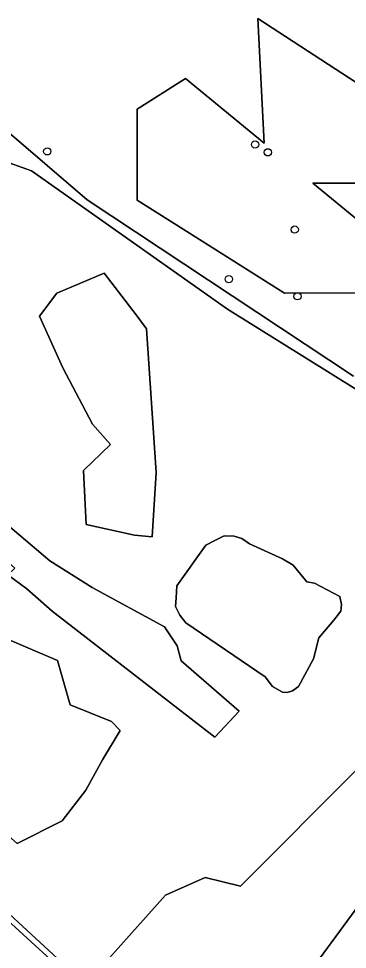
# Model space of a CAD drawing. Extents: x 159626 to 160723, y 388173 to 389416.
# Drawn here: x 160342.8 to 160387.1, y 389099.8 to 389225 of the extents above; entities that cross this region are included whole.
import ezdxf

# ---------------------------------------------------------------- set-up
doc = ezdxf.new("R2010")
doc.units = 0
for name, color, linetype in [('IMGEO_Boom', 7, 'Continuous'), ('IMGEO_Grasland_agrarisch', 7, 'Continuous'), ('IMGEO_Grasland_overig', 7, 'Continuous'), ('IMGEO_Hek', 7, 'Continuous'), ('IMGEO_Loofbos', 7, 'Continuous'), ('IMGEO_Rijbaan_lokaal_halfverhard', 7, 'Continuous'), ('IMGEO_Sloot', 7, 'Continuous')]:
    doc.layers.add(name, color=color, linetype=linetype)

msp = doc.modelspace()

# ---------------------------------------------------------------- linework, layer by layer
at = {"layer": 'IMGEO_Boom'}
for centre in [(160374.66, 389208.09), (160346.69, 389207.17), (160376.38, 389207.04), (160380, 389196.64), (160371.13, 389189.97), (160380.37, 389187.67)]:
    msp.add_circle(centre, 0.489, dxfattribs=at)
at = {"layer": 'IMGEO_Grasland_agrarisch'}
for points in [[(160388.57, 389174.94), (160370.94, 389185.93), (160344.58, 389204.57), (160340.25, 389206.09)], [(160315.4, 389176.78), (160324.76, 389169.89), (160331.24, 389165.39), (160338.64, 389159.15), (160347.02, 389152.09), (160352.74, 389148.48), (160362.48, 389143.19), (160364.17, 389140.65), (160364.7, 389138.64), (160372.54, 389131.87), (160369.25, 389128.38), (160347.35, 389145.31), (160343.95, 389148.33), (160341.4, 389150.19), (160340.96, 389149.55), (160330.77, 389157.54), (160320.79, 389165.36), (160311.78, 389172.43), (160311.34, 389172.77), (160311.17, 389172.54)], [(160291.7, 389156.66), (160303.26, 389144.1), (160322.13, 389122.25), (160327.08, 389116.86), (160336.29, 389109.43), (160348.67, 389098.04), (160352.06, 389095.29), (160362.61, 389107.11), (160367.93, 389109.48), (160372.68, 389108.32), (160388.6, 389124.24), (160390.91, 389123.75), (160395.67, 389119.32), (160396.15, 389120), (160397.36, 389121.84), (160403.31, 389130.16), (160416.01, 389147.19), (160434.86, 389173.01)], [(160394.97, 389114.35), (160371.26, 389082.15), (160374.16, 389081.02), (160385.34, 389071.23), (160385.69, 389069.25), (160383.71, 389066.46), (160382.97, 389064.71), (160382.66, 389063.07), (160383.4, 389061.75), (160379.9, 389056.99), (160380.54, 389055.24), (160381.28, 389054.23), (160381.12, 389053.39), (160381.92, 389048.92), (160380.7, 389047.36), (160371.83, 389041.61), (160367.91, 389039.44), (160365.5, 389040.32), (160359.31, 389034.65), (160347.06, 389023.81), (160345.9, 389021.83), (160353.17, 389020.9), (160451.06, 389014.81)]]:
    msp.add_lwpolyline(points, dxfattribs=at)
for points in [[(160358.64, 389185.16), (160360.06, 389183.31), (160361.33, 389163.95), (160360.8, 389155.3), (160358.42, 389155.54), (160351.91, 389156.97), (160351.55, 389164.23), (160355.2, 389167.72), (160352.76, 389170.46), (160348.78, 389178.04), (160345.65, 389185), (160348, 389188.08), (160354.35, 389190.78)], [(160370.52, 389155.44), (160371.83, 389155.38), (160372.86, 389155.1), (160373.9, 389154.35), (160378.37, 389152.35), (160379.8, 389151.49), (160381.63, 389149.25), (160382.67, 389149.08), (160386.05, 389147.3), (160386.27, 389146.22), (160386.22, 389145.3), (160385.26, 389144.12), (160383.25, 389141.74), (160382.52, 389138.91), (160380.51, 389135.17), (160379.68, 389134.6), (160378.99, 389134.37), (160378.35, 389134.41), (160377.02, 389135.19), (160376.01, 389136.49), (160365.33, 389143.75), (160364.54, 389144.79), (160363.97, 389145.94), (160364.04, 389147.12), (160364.15, 389148.74), (160368.05, 389154.18), (160369.43, 389154.92)], [(160333.27, 389146.26), (160335.6, 389144.89), (160339.41, 389142.35), (160348.05, 389138.67), (160349.77, 389132.72), (160355.32, 389130.47), (160356.51, 389129.28), (160354.13, 389125.31), (160351.88, 389121.21), (160348.71, 389117.11), (160342.62, 389114.07), (160334.95, 389120.81), (160334.15, 389122.93), (160329.36, 389130.71), (160329.25, 389136.21), (160324.49, 389141.92), (160324.17, 389144.78), (160327.34, 389146.58), (160330.2, 389146.69)]]:
    msp.add_lwpolyline(points, close=True, dxfattribs=at)
at = {"layer": 'IMGEO_Grasland_overig'}
msp.add_lwpolyline([(160375.9, 389208.28), (160375.04, 389225.03), (160409.1, 389202.89), (160382.45, 389202.9), (160394.51, 389193), (160409.12, 389193.63), (160403.72, 389188.24), (160397.99, 389188.2), (160378.64, 389188.08), (160366.68, 389195.62), (160358.79, 389200.62), (160358.79, 389212.84), (160365.3, 389216.97)], close=True, dxfattribs=at)
msp.add_lwpolyline([(160326.86, 389221.49), (160327.33, 389220.97), (160327.62, 389220.75), (160329.4, 389219.33), (160330.46, 389218.49), (160340.99, 389210.16), (160352.05, 389200.65), (160387.89, 389176.94)], dxfattribs=at)
at = {"layer": 'IMGEO_Hek'}
for points in [[(160370.21, 389080.73), (160397.43, 389117.69), (160415.26, 389142.1), (160434.1, 389168.17), (160454.49, 389195.94), (160464.49, 389209.86)], [(160352.06, 389095.29), (160348.67, 389098.04), (160336.29, 389109.43), (160327.08, 389116.86), (160322.13, 389122.25), (160303.26, 389144.1), (160291.7, 389156.66)]]:
    msp.add_lwpolyline(points, dxfattribs=at)
at = {"layer": 'IMGEO_Loofbos'}
for points in [[(160375.9, 389208.28), (160365.3, 389216.97), (160358.79, 389212.84), (160358.79, 389200.62), (160366.68, 389195.62), (160378.64, 389188.08), (160397.99, 389188.2), (160403.72, 389188.24), (160409.12, 389193.63), (160394.51, 389193), (160382.45, 389202.9), (160409.1, 389202.89), (160375.04, 389225.03)], [(160361.33, 389163.95), (160360.06, 389183.31), (160358.64, 389185.16), (160354.35, 389190.78), (160348, 389188.08), (160345.65, 389185), (160348.78, 389178.04), (160352.76, 389170.46), (160355.2, 389167.72), (160351.55, 389164.23), (160351.91, 389156.97), (160358.42, 389155.54), (160360.8, 389155.3)], [(160380.51, 389135.17), (160382.52, 389138.91), (160383.25, 389141.74), (160385.26, 389144.12), (160386.22, 389145.3), (160386.27, 389146.22), (160386.05, 389147.3), (160382.67, 389149.08), (160381.63, 389149.25), (160379.8, 389151.49), (160378.37, 389152.35), (160373.9, 389154.35), (160372.86, 389155.1), (160371.83, 389155.38), (160370.52, 389155.44), (160369.43, 389154.92), (160368.05, 389154.18), (160364.15, 389148.74), (160364.04, 389147.12), (160363.97, 389145.94), (160364.54, 389144.79), (160365.33, 389143.75), (160376.01, 389136.49), (160377.02, 389135.19), (160378.35, 389134.41), (160378.99, 389134.37), (160379.68, 389134.6)], [(160348.71, 389117.11), (160351.88, 389121.21), (160354.13, 389125.31), (160356.51, 389129.28), (160355.32, 389130.47), (160349.77, 389132.72), (160348.05, 389138.67), (160339.41, 389142.35), (160335.6, 389144.89), (160333.27, 389146.26), (160330.2, 389146.69), (160327.34, 389146.58), (160324.17, 389144.78), (160324.49, 389141.92), (160329.25, 389136.21), (160329.36, 389130.71), (160334.15, 389122.93), (160334.95, 389120.81), (160342.62, 389114.07)]]:
    msp.add_lwpolyline(points, close=True, dxfattribs=at)
for points in [[(160313.45, 389174.99), (160312.34, 389175.97), (160311.72, 389175.97), (160315.42, 389173.08), (160330.65, 389161.46), (160336.46, 389156.3), (160342.32, 389151.09), (160341.4, 389150.19), (160343.95, 389148.33), (160347.35, 389145.31), (160369.25, 389128.38), (160372.54, 389131.87), (160364.7, 389138.64), (160364.17, 389140.65), (160362.48, 389143.19), (160352.74, 389148.48), (160347.02, 389152.09), (160338.64, 389159.15), (160331.24, 389165.39), (160324.76, 389169.89), (160315.4, 389176.78)], [(160290.11, 389154.48), (160295.58, 389148.15), (160299.64, 389143.2), (160304.58, 389135.64), (160312.43, 389126.81), (160326.9, 389115.8), (160340.2, 389104.74), (160351.42, 389094.5), (160352.06, 389095.29), (160348.67, 389098.04), (160336.29, 389109.43)], [(160394.97, 389114.35), (160395.4, 389114.94), (160396.25, 389116.09), (160396.83, 389116.88), (160397.43, 389117.69), (160395.67, 389119.32), (160390.91, 389123.75), (160388.6, 389124.24), (160372.68, 389108.32), (160367.93, 389109.48), (160362.61, 389107.11), (160352.06, 389095.29), (160351.42, 389094.5)], [(160353.74, 389093.14), (160355.13, 389092.75), (160357.24, 389092.22), (160359.18, 389091.58), (160360.51, 389091.12), (160361.5, 389090.74), (160362.57, 389090.1), (160363.21, 389089.2), (160363.45, 389088.2), (160363.49, 389087.06), (160363.49, 389086.23), (160362.9, 389085.22), (160362.9, 389085.09), (160363.96, 389084.41), (160365.61, 389083.15), (160370.21, 389080.73), (160371.26, 389082.15), (160394.97, 389114.35)]]:
    msp.add_lwpolyline(points, dxfattribs=at)
at = {"layer": 'IMGEO_Rijbaan_lokaal_halfverhard'}
for points in [[(160387.89, 389176.94), (160352.05, 389200.65), (160340.99, 389210.16)], [(160340.25, 389206.09), (160344.58, 389204.57), (160370.94, 389185.93), (160388.57, 389174.94)]]:
    msp.add_lwpolyline(points, dxfattribs=at)
at = {"layer": 'IMGEO_Sloot'}
msp.add_lwpolyline([(160351.42, 389094.5), (160340.2, 389104.74), (160326.9, 389115.8), (160312.43, 389126.81), (160304.58, 389135.64), (160299.64, 389143.2), (160295.58, 389148.15), (160290.11, 389154.48)], dxfattribs=at)

doc.saveas('drawing.dxf')
